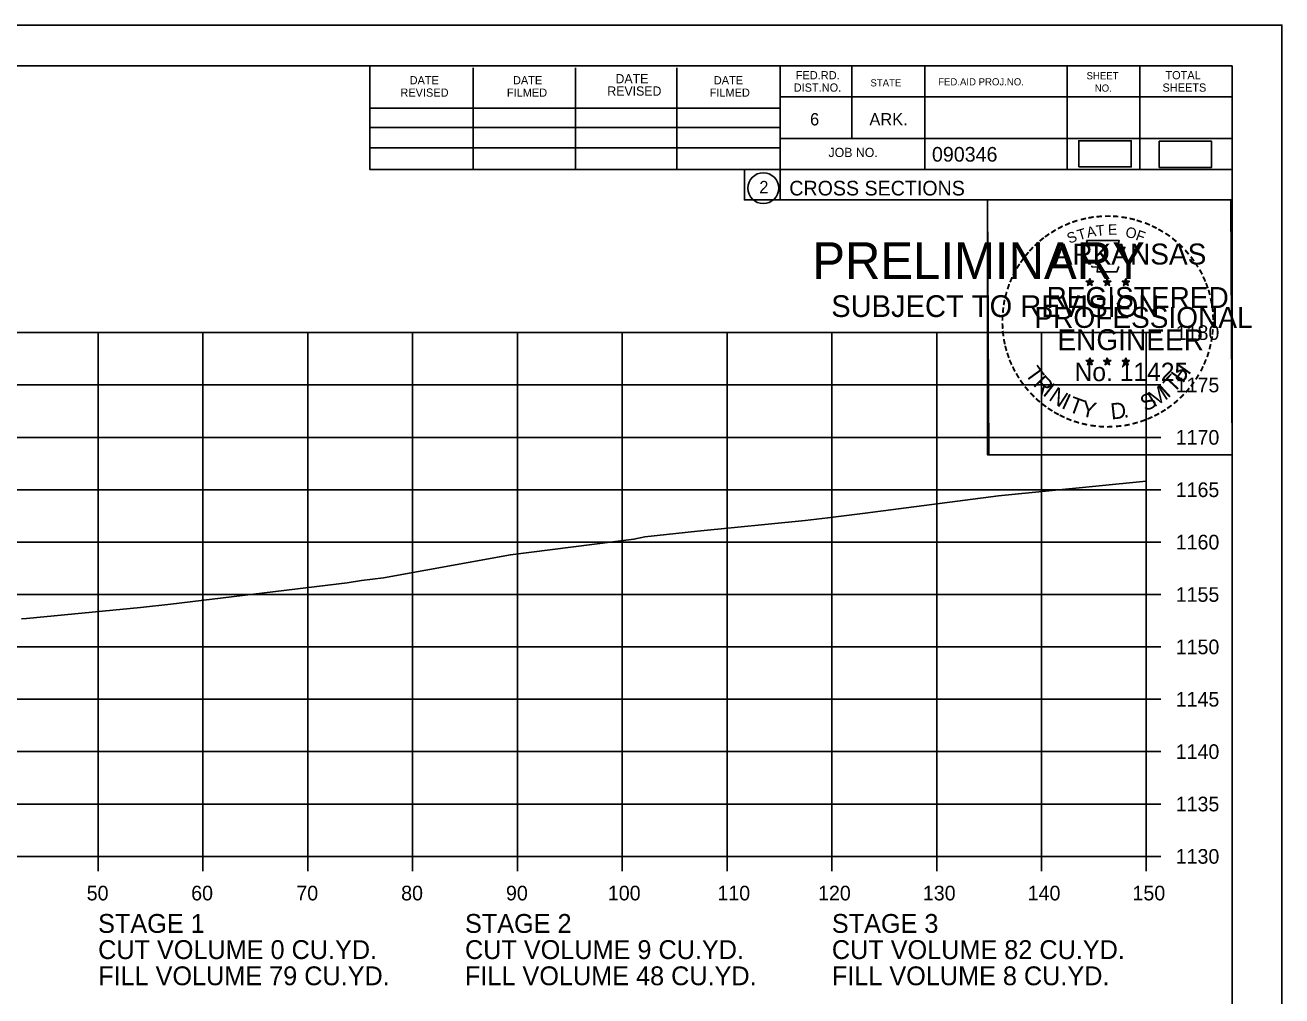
# Model space of a CAD drawing. Extents: x 1368971 to 1374497, y 378717 to 381839.
# Drawn here: x 1371095.7 to 1371215.6, y 379264.4 to 379357.1 of the extents above; entities that cross this region are included whole.
import ezdxf

# ---------------------------------------------------------------- set-up
doc = ezdxf.new("R2010")
doc.units = 0
for name, color, linetype in [('R_Axis', 7, 'Continuous'), ('R_Axis Annot', 7, 'Continuous'), ('R_Border', 7, 'Continuous'), ('R_Border PE', 7, 'Continuous'), ('R_Border Prem', 7, 'Continuous'), ('R_Exist Surface', 7, 'Continuous'), ('R_Grid', 7, 'Continuous'), ('R_No Plot', 7, 'Continuous'), ('R_Water', 7, 'Continuous')]:
    doc.layers.add(name, color=color, linetype=linetype)

msp = doc.modelspace()

# ---------------------------------------------------------------- linework, layer by layer
at = {"layer": 'R_Axis'}
for p, q in [((1371202.71, 379277.74), (1371202.71, 379327.74)), ((1371204.11, 379327.74), (1371202.71, 379327.74)), ((1371204.11, 379322.74), (1371202.71, 379322.74)), ((1371204.11, 379317.74), (1371202.71, 379317.74)), ((1371204.11, 379312.74), (1371202.71, 379312.74)), ((1371204.11, 379307.74), (1371202.71, 379307.74)), ((1371204.11, 379302.74), (1371202.71, 379302.74)), ((1371204.11, 379297.74), (1371202.71, 379297.74)), ((1371204.11, 379292.74), (1371202.71, 379292.74)), ((1371204.11, 379287.74), (1371202.71, 379287.74)), ((1371204.11, 379282.74), (1371202.71, 379282.74)), ((1370902.71, 379277.74), (1371202.71, 379277.74)), ((1371102.71, 379276.34), (1371102.71, 379277.74)), ((1371112.71, 379276.34), (1371112.71, 379277.74)), ((1371122.71, 379276.34), (1371122.71, 379277.74)), ((1371132.71, 379276.34), (1371132.71, 379277.74)), ((1371142.71, 379276.34), (1371142.71, 379277.74)), ((1371152.71, 379276.34), (1371152.71, 379277.74)), ((1371162.71, 379276.34), (1371162.71, 379277.74)), ((1371172.71, 379276.34), (1371172.71, 379277.74)), ((1371182.71, 379276.34), (1371182.71, 379277.74)), ((1371192.71, 379276.34), (1371192.71, 379277.74)), ((1371202.71, 379276.34), (1371202.71, 379277.74)), ((1371204.11, 379277.74), (1371202.71, 379277.74))]:
    msp.add_line(p, q, dxfattribs=at)
at = {"layer": 'R_Border'}
for p, q in [((1370894.71, 379353.2), (1371210.89, 379353.2)), ((1371128.63, 379343.32), (1371128.63, 379353.2)), ((1371138.49, 379343.32), (1371138.49, 379353)), ((1371148.25, 379343.32), (1371148.25, 379353)), ((1371157.93, 379343.32), (1371157.93, 379353)), ((1371167.79, 379353.2), (1371167.79, 379340.4)), ((1371174.63, 379353.2), (1371174.63, 379346.26)), ((1371181.57, 379353.2), (1371181.57, 379343.32)), ((1371195.15, 379353.2), (1371195.15, 379343.32)), ((1371202.09, 379353.2), (1371202.09, 379343.32)), ((1371210.89, 379147.74), (1371210.89, 379353.2)), ((1371210.89, 379350.26), (1371167.79, 379350.26)), ((1371210.89, 379350.28), (1371210.89, 379350.28)), ((1371128.63, 379349.18), (1371167.79, 379349.18)), ((1371128.63, 379347.32), (1371167.79, 379347.32)), ((1371210.89, 379346.26), (1371167.79, 379346.26)), ((1371170.75, 379346.26), (1371210.89, 379346.26)), ((1371128.63, 379343.32), (1371128.63, 379345.38)), ((1371128.63, 379345.38), (1371167.79, 379345.38)), ((1371210.89, 379343.32), (1371128.63, 379343.32)), ((1371167.79, 379340.4), (1371210.89, 379340.4))]:
    msp.add_line(p, q, dxfattribs=at)
msp.add_circle((1371166.17, 379341.53), 1.47, dxfattribs=at)
at = {"layer": 'R_Border PE'}
for p, q in [((1371196.97, 379332.65), (1371197.32, 379332.54)), ((1371196.97, 379332.65), (1371197.23, 379332.61)), ((1371196.97, 379332.65), (1371197.21, 379332.53)), ((1371197.11, 379332.24), (1371197.32, 379332.54)), ((1371197.11, 379332.24), (1371197.23, 379332.49)), ((1371197.11, 379332.24), (1371197.32, 379332.46)), ((1371197.32, 379332.91), (1371197.28, 379332.65)), ((1371197.32, 379332.54), (1371197.32, 379332.91)), ((1371197.32, 379332.91), (1371197.37, 379332.66)), ((1371197.67, 379332.65), (1371197.32, 379332.54)), ((1371197.54, 379332.24), (1371197.32, 379332.54)), ((1371197.54, 379332.24), (1371197.32, 379332.46)), ((1371197.67, 379332.65), (1371197.38, 379332.6)), ((1371197.54, 379332.24), (1371197.4, 379332.54)), ((1371197.67, 379332.65), (1371197.47, 379332.55)), ((1371198.64, 379332.65), (1371198.99, 379332.54)), ((1371198.64, 379332.65), (1371198.9, 379332.61)), ((1371198.64, 379332.65), (1371198.88, 379332.53)), ((1371198.78, 379332.24), (1371198.99, 379332.54)), ((1371198.78, 379332.24), (1371198.9, 379332.49)), ((1371198.78, 379332.24), (1371198.99, 379332.46)), ((1371198.99, 379332.91), (1371198.95, 379332.65)), ((1371198.99, 379332.54), (1371198.99, 379332.91)), ((1371198.99, 379332.91), (1371199.04, 379332.66)), ((1371199.34, 379332.65), (1371198.99, 379332.54)), ((1371199.21, 379332.24), (1371198.99, 379332.54)), ((1371199.21, 379332.24), (1371198.99, 379332.46)), ((1371199.34, 379332.65), (1371199.05, 379332.6)), ((1371199.21, 379332.24), (1371199.07, 379332.54)), ((1371199.34, 379332.65), (1371199.14, 379332.55)), ((1371200.41, 379332.64), (1371200.76, 379332.53)), ((1371200.41, 379332.64), (1371200.66, 379332.6)), ((1371200.41, 379332.64), (1371200.64, 379332.52)), ((1371200.54, 379332.23), (1371200.76, 379332.53)), ((1371200.54, 379332.23), (1371200.67, 379332.48)), ((1371200.54, 379332.23), (1371200.75, 379332.45)), ((1371200.76, 379332.89), (1371200.72, 379332.64)), ((1371200.97, 379332.23), (1371200.75, 379332.45)), ((1371200.76, 379332.53), (1371200.76, 379332.89)), ((1371200.76, 379332.89), (1371200.81, 379332.64)), ((1371201.1, 379332.64), (1371200.76, 379332.53)), ((1371200.97, 379332.23), (1371200.76, 379332.53)), ((1371201.1, 379332.64), (1371200.82, 379332.59)), ((1371200.97, 379332.23), (1371200.83, 379332.52)), ((1371201.1, 379332.64), (1371200.9, 379332.54)), ((1371196.97, 379325.08), (1371197.32, 379324.97)), ((1371196.97, 379325.08), (1371197.22, 379325.03)), ((1371196.97, 379325.08), (1371197.21, 379324.96)), ((1371197.1, 379324.67), (1371197.32, 379324.97)), ((1371197.1, 379324.67), (1371197.23, 379324.92)), ((1371197.1, 379324.67), (1371197.32, 379324.89)), ((1371197.32, 379325.33), (1371197.28, 379325.08)), ((1371197.32, 379324.97), (1371197.32, 379325.33)), ((1371197.32, 379325.33), (1371197.37, 379325.08)), ((1371197.67, 379325.08), (1371197.32, 379324.97)), ((1371197.53, 379324.67), (1371197.32, 379324.97)), ((1371197.53, 379324.67), (1371197.32, 379324.89)), ((1371197.67, 379325.08), (1371197.38, 379325.03)), ((1371197.53, 379324.67), (1371197.39, 379324.96)), ((1371197.67, 379325.08), (1371197.46, 379324.98)), ((1371198.64, 379325.08), (1371198.99, 379324.97)), ((1371198.64, 379325.08), (1371198.89, 379325.03)), ((1371198.64, 379325.08), (1371198.88, 379324.96)), ((1371198.77, 379324.67), (1371198.99, 379324.97)), ((1371198.77, 379324.67), (1371198.9, 379324.92)), ((1371198.77, 379324.67), (1371198.99, 379324.89)), ((1371198.99, 379325.33), (1371198.95, 379325.08)), ((1371198.99, 379324.97), (1371198.99, 379325.33)), ((1371198.99, 379325.33), (1371199.04, 379325.08)), ((1371199.33, 379325.08), (1371198.99, 379324.97)), ((1371199.2, 379324.67), (1371198.99, 379324.97)), ((1371199.2, 379324.67), (1371198.99, 379324.89)), ((1371199.33, 379325.08), (1371199.05, 379325.03)), ((1371199.2, 379324.67), (1371199.06, 379324.96)), ((1371199.33, 379325.08), (1371199.13, 379324.98)), ((1371200.41, 379325.07), (1371200.75, 379324.96)), ((1371200.41, 379325.07), (1371200.66, 379325.02)), ((1371200.41, 379325.07), (1371200.64, 379324.95)), ((1371200.54, 379324.66), (1371200.75, 379324.96)), ((1371200.54, 379324.66), (1371200.66, 379324.91)), ((1371200.54, 379324.66), (1371200.75, 379324.88)), ((1371200.75, 379325.32), (1371200.71, 379325.07)), ((1371200.75, 379324.96), (1371200.75, 379325.32)), ((1371200.75, 379325.32), (1371200.8, 379325.07)), ((1371201.1, 379325.07), (1371200.75, 379324.96)), ((1371200.97, 379324.66), (1371200.75, 379324.96)), ((1371200.97, 379324.66), (1371200.75, 379324.88)), ((1371201.1, 379325.07), (1371200.82, 379325.02)), ((1371200.97, 379324.66), (1371200.83, 379324.95)), ((1371201.1, 379325.07), (1371200.9, 379324.97))]:
    msp.add_line(p, q, dxfattribs=at)
for points in [[(1371197.01, 379336.53), (1371197.28, 379335.7)], [(1371200.53, 379335.61), (1371200.67, 379335.89), (1371199.98, 379335.87), (1371200.13, 379336.53), (1371197.01, 379336.53)], [(1371197.51, 379334.11), (1371197.51, 379334.02), (1371198.07, 379334), (1371198.02, 379333.53), (1371199.89, 379333.53), (1371200.09, 379334.06)], [(1371197.32, 379332.91), (1371197.54, 379332.24), (1371196.97, 379332.65), (1371197.67, 379332.65), (1371197.11, 379332.24), (1371197.32, 379332.91)], [(1371198.99, 379332.91), (1371199.21, 379332.24), (1371198.64, 379332.65), (1371199.34, 379332.65), (1371198.78, 379332.24), (1371198.99, 379332.91)], [(1371200.76, 379332.89), (1371200.97, 379332.23), (1371200.41, 379332.64), (1371201.1, 379332.64), (1371200.54, 379332.23), (1371200.76, 379332.89)], [(1371197.32, 379325.33), (1371197.53, 379324.67), (1371196.97, 379325.08), (1371197.67, 379325.08), (1371197.1, 379324.67), (1371197.32, 379325.33)], [(1371198.99, 379325.33), (1371199.2, 379324.67), (1371198.64, 379325.08), (1371199.33, 379325.08), (1371198.77, 379324.67), (1371198.99, 379325.33)], [(1371200.75, 379325.32), (1371200.97, 379324.66), (1371200.41, 379325.07), (1371201.1, 379325.07), (1371200.54, 379324.66), (1371200.75, 379325.32)]]:
    msp.add_lwpolyline(points, dxfattribs=at)
for centre, radius in [((1371197.32, 379332.54), 0.172), ((1371197.32, 379332.54), 0.145), ((1371197.32, 379332.54), 0.116), ((1371197.32, 379332.54), 0.0991), ((1371197.32, 379332.54), 0.0747), ((1371197.32, 379332.54), 0.0495), ((1371197.32, 379332.54), 0.0296), ((1371198.99, 379332.54), 0.172), ((1371198.99, 379332.54), 0.145), ((1371198.99, 379332.54), 0.116), ((1371198.99, 379332.54), 0.0991), ((1371198.99, 379332.54), 0.0747), ((1371198.99, 379332.54), 0.0495), ((1371198.99, 379332.54), 0.0296), ((1371200.76, 379332.53), 0.172), ((1371200.76, 379332.53), 0.145), ((1371200.76, 379332.53), 0.116), ((1371200.76, 379332.53), 0.0991), ((1371200.76, 379332.53), 0.0747), ((1371200.76, 379332.53), 0.0495), ((1371200.76, 379332.53), 0.0296), ((1371197.32, 379324.97), 0.172), ((1371197.32, 379324.97), 0.145), ((1371197.32, 379324.97), 0.116), ((1371197.32, 379324.97), 0.0991), ((1371197.32, 379324.97), 0.0747), ((1371197.32, 379324.97), 0.0495), ((1371197.32, 379324.97), 0.0296), ((1371198.99, 379324.97), 0.172), ((1371198.99, 379324.97), 0.145), ((1371198.99, 379324.97), 0.116), ((1371198.99, 379324.97), 0.0991), ((1371198.99, 379324.97), 0.0747), ((1371198.99, 379324.97), 0.0495), ((1371198.99, 379324.97), 0.0296), ((1371200.75, 379324.96), 0.172), ((1371200.75, 379324.96), 0.145), ((1371200.75, 379324.96), 0.116), ((1371200.75, 379324.96), 0.0991), ((1371200.75, 379324.96), 0.0747), ((1371200.75, 379324.96), 0.0495), ((1371200.75, 379324.96), 0.0296)]:
    msp.add_circle(centre, radius, dxfattribs=at)
at = {"layer": 'R_Exist Surface'}
msp.add_lwpolyline([(1371095.39, 379300.42), (1371095.87, 379300.46), (1371106.75, 379301.49), (1371109.64, 379301.83), (1371126.48, 379303.86), (1371127.85, 379304.07), (1371129.94, 379304.34), (1371142.05, 379306.54), (1371153.82, 379308.02), (1371154.88, 379308.24), (1371159.88, 379308.78), (1371170.17, 379309.8), (1371172.32, 379310.06), (1371175.9, 379310.5), (1371188.62, 379312.16), (1371202.71, 379313.57)], dxfattribs=at)
at = {"layer": 'R_Grid'}
for p, q in [((1370902.71, 379327.74), (1371202.71, 379327.74)), ((1371102.71, 379277.74), (1371102.71, 379327.74)), ((1371112.71, 379277.74), (1371112.71, 379327.74)), ((1371122.71, 379277.74), (1371122.71, 379327.74)), ((1371132.71, 379277.74), (1371132.71, 379327.74)), ((1371142.71, 379277.74), (1371142.71, 379327.74)), ((1371152.71, 379277.74), (1371152.71, 379327.74)), ((1371162.71, 379277.74), (1371162.71, 379327.74)), ((1371172.71, 379277.74), (1371172.71, 379327.74)), ((1371182.71, 379277.74), (1371182.71, 379327.74)), ((1371192.71, 379277.74), (1371192.71, 379327.74)), ((1371202.71, 379277.74), (1371202.71, 379327.74)), ((1370902.71, 379322.74), (1371202.71, 379322.74)), ((1370902.71, 379317.74), (1371202.71, 379317.74)), ((1370902.71, 379312.74), (1371202.71, 379312.74)), ((1370902.71, 379307.74), (1371202.71, 379307.74)), ((1370902.71, 379302.74), (1371202.71, 379302.74)), ((1370902.71, 379297.74), (1371202.71, 379297.74)), ((1370902.71, 379292.74), (1371202.71, 379292.74)), ((1370902.71, 379287.74), (1371202.71, 379287.74)), ((1370902.71, 379282.74), (1371202.71, 379282.74)), ((1370902.71, 379277.74), (1371202.71, 379277.74))]:
    msp.add_line(p, q, dxfattribs=at)
at = {"layer": 'R_No Plot'}
for p, q in [((1370882.31, 379357.09), (1371215.64, 379357.09)), ((1371186.92, 379317.94), (1371186.92, 379317.94))]:
    msp.add_line(p, q, dxfattribs=at)
for points in [[(1370882.3, 379357.09), (1371215.64, 379357.09), (1371215.64, 379143.75), (1370882.3, 379143.75)], [(1371128.63, 379353.2), (1371128.63, 379343.32), (1371164.36, 379343.32), (1371164.36, 379340.4), (1371187.56, 379340.4), (1371187.56, 379316.07), (1371210.89, 379316.07), (1371210.89, 379147.74), (1370894.71, 379147.74), (1370894.71, 379353.2)], [(1371187.56, 379340.4), (1371210.77, 379340.4), (1371210.89, 379316.07), (1371187.68, 379316.07)]]:
    msp.add_lwpolyline(points, close=True, dxfattribs=at)
at = {"layer": 'R_Water'}
for points in [[(1371196.27, 379343.55), (1371201.27, 379343.55), (1371201.27, 379346.05), (1371196.27, 379346.05)], [(1371203.94, 379343.51), (1371208.94, 379343.51), (1371208.94, 379346.01), (1371203.94, 379346.01)]]:
    msp.add_lwpolyline(points, close=True, dxfattribs=at)

# ---------------------------------------------------------------- texts
at = {"layer": 'R_Axis Annot'}
for s, height, p in [('1180', 1.4, (1371205.51, 379327.04)), ('1175', 1.4, (1371205.51, 379322.04)), ('1170', 1.4, (1371205.51, 379317.04)), ('1165', 1.4, (1371205.51, 379312.04)), ('1160', 1.4, (1371205.51, 379307.04)), ('1155', 1.4, (1371205.51, 379302.04)), ('1150', 1.4, (1371205.51, 379297.04)), ('1145', 1.4, (1371205.51, 379292.04)), ('1140', 1.4, (1371205.51, 379287.04)), ('1135', 1.4, (1371205.51, 379282.04)), ('1130', 1.4, (1371205.51, 379277.04)), ('50', 1.4, (1371101.62, 379273.54)), ('60', 1.4, (1371111.59, 379273.54)), ('70', 1.4, (1371121.62, 379273.54)), ('80', 1.4, (1371131.62, 379273.54)), ('90', 1.4, (1371141.62, 379273.54)), ('100', 1.4, (1371151.34, 379273.54)), ('110', 1.4, (1371161.79, 379273.54)), ('120', 1.4, (1371171.39, 379273.54)), ('130', 1.4, (1371181.39, 379273.54)), ('140', 1.4, (1371191.39, 379273.54)), ('150', 1.4, (1371201.39, 379273.54)), ('STAGE 1', 1.8, (1371102.71, 379270.44)), ('STAGE 2', 1.8, (1371137.71, 379270.44)), ('STAGE 3', 1.8, (1371172.71, 379270.44)), ('CUT VOLUME 0 CU.YD.', 1.8, (1371102.71, 379267.94)), ('CUT VOLUME 9 CU.YD.', 1.8, (1371137.71, 379267.94)), ('CUT VOLUME 82 CU.YD.', 1.8, (1371172.71, 379267.94)), ('FILL VOLUME 79 CU.YD.', 1.8, (1371102.71, 379265.44)), ('FILL VOLUME 48 CU.YD.', 1.8, (1371137.71, 379265.44)), ('FILL VOLUME 8 CU.YD.', 1.8, (1371172.71, 379265.44))]:
    msp.add_text(s, height=height, dxfattribs=at).set_placement(p)
at = {"layer": 'R_Border'}
for s, height, p in [('DATE', 0.782, (1371132.43, 379351.44)), ('DATE', 0.782, (1371142.29, 379351.44)), ('DATE', 0.879, (1371152.07, 379351.54)), ('DATE', 0.782, (1371161.45, 379351.44)), ('FED.RD.', 0.782, (1371169.27, 379351.92)), ('SHEET', 0.684, (1371197.01, 379351.92)), ('TOTAL', 0.782, (1371204.53, 379351.92)), ('REVISED', 0.782, (1371131.55, 379350.26)), ('FILMED', 0.782, (1371141.71, 379350.26)), ('REVISED', 0.879, (1371151.29, 379350.36)), ('FILMED', 0.782, (1371161.05, 379350.26)), ('DIST.NO.', 0.782, (1371169.07, 379350.74)), ('STATE', 0.684, (1371176.39, 379351.24)), ('FED.AID PROJ.NO.', 0.684, (1371182.85, 379351.34)), ('NO.', 0.684, (1371197.79, 379350.74)), ('SHEETS', 0.782, (1371204.25, 379350.74)), ('6', 1.17, (1371170.63, 379347.52)), ('ARK.', 1.172, (1371176.29, 379347.52)), ('JOB NO.', 0.879, (1371172.39, 379344.5)), ('2', 1.17, (1371165.79, 379341.05)), ('CROSS SECTIONS', 1.4, (1371168.65, 379340.83))]:
    msp.add_text(s, height=height, dxfattribs=at).set_placement(p)
msp.add_text('090346', height=1.4, rotation=360, dxfattribs=at).set_placement((1371182.26, 379344.06))
at = {"layer": 'R_Border PE'}
for s, height, rotation, p in [('-', 1.6, 28.7918, (1371194.49, 379337.07)), ('-', 1.6, 24.3072, (1371195.13, 379337.39)), ('-', 1.6, 19.1761, (1371195.76, 379337.66)), ('-', 1.6, 13.6301, (1371196.51, 379337.9)), ('A', 1, 11.2132, (1371197.11, 379336.79)), ('-', 1.6, 10.2193, (1371197.19, 379338.06)), ('T', 1, 6.0228, (1371197.96, 379336.96)), ('-', 1.6, 5.8968, (1371197.92, 379338.17)), ('-', 1.6, 0.1862, (1371198.69, 379338.24)), ('E', 1, 0.8323, (1371199.06, 379337.07)), ('-', 1.6, 357.743, (1371199.41, 379338.23)), ('-', 1.6, 352.1617, (1371200.16, 379338.17)), ('-', 1.6, 347.2049, (1371200.88, 379338.06)), ('-', 1.6, 342.3362, (1371201.51, 379337.9)), ('-', 1.6, 337.8551, (1371202.25, 379337.68)), ('-', 1.6, 334.1211, (1371202.88, 379337.41)), ('-', 1.6, 38.9507, (1371192.84, 379335.93)), ('-', 1.6, 36.2317, (1371193.32, 379336.31)), ('-', 1.6, 34.0636, (1371193.9, 379336.7)), ('S', 1, 21.594, (1371195.37, 379336.21)), ('T', 1, 16.4036, (1371196.28, 379336.54)), ('O', 1, 350.4515, (1371200.67, 379336.86)), ('F', 1, 340.0707, (1371201.62, 379336.63)), ('-', 1.6, 329.6409, (1371203.46, 379337.13)), ('-', 1.6, 325.8627, (1371204.1, 379336.77)), ('-', 1.6, 320.5297, (1371204.71, 379336.34)), ('-', 1.6, 50.6142, (1371191.56, 379334.55)), ('-', 1.6, 48.423, (1371191.96, 379335.03)), ('-', 1.6, 42.9622, (1371192.41, 379335.51)), ('-', 1.6, 315.5786, (1371205.31, 379335.85)), ('-', 1.6, 309.8797, (1371205.88, 379335.3)), ('-', 1.6, 58.0706, (1371190.82, 379333.45)), ('-', 1.6, 54.2325, (1371191.15, 379333.98)), ('-', 1.6, 306.6522, (1371206.4, 379334.7)), ('-', 1.4, 303.6753, (1371206.89, 379334.13)), ('-', 1.6, 67.7743, (1371190.25, 379332.23)), ('-', 1.6, 62.8713, (1371190.51, 379332.84)), ('-', 1.6, 299.6684, (1371207.21, 379333.53)), ('-', 1.6, 294.6628, (1371207.53, 379332.91)), ('-', 1.6, 72.3945, (1371190.03, 379331.6)), ('-', 1.6, 290.5728, (1371207.79, 379332.34)), ('-', 1.6, 285.1233, (1371208.02, 379331.76)), ('-', 1.6, 81.2013, (1371189.7, 379330.17)), ('-', 1.6, 75.461, (1371189.83, 379330.88)), ('-', 1.6, 280.5493, (1371208.22, 379331.01)), ('-', 1.6, 85.1863, (1371189.63, 379329.48)), ('-', 1.6, 276.5962, (1371208.38, 379330.25)), ('-', 1.6, 274.3301, (1371208.44, 379329.52)), ('-', 1.6, 94.1959, (1371189.64, 379328.05)), ('-', 1.6, 89.0622, (1371189.6, 379328.78)), ('-', 1.6, 269.9407, (1371208.48, 379328.89)), ('-', 1.6, 98.9479, (1371189.71, 379327.39)), ('-', 1.6, 101.7149, (1371189.84, 379326.65)), ('-', 1.6, 260.9953, (1371208.39, 379327.57)), ('-', 1.6, 263.5172, (1371208.46, 379328.23)), ('-', 1.6, 105.4578, (1371190, 379326.06)), ('-', 1.6, 109.0874, (1371190.22, 379325.43)), ('-', 1.6, 252.8681, (1371208.1, 379326.17)), ('-', 1.6, 255.7626, (1371208.28, 379326.89)), ('-', 1.6, 114.0643, (1371190.47, 379324.83)), ('T', 1.54, 306.0406, (1371191.08, 379323.81)), ('H', 1.54, 54.6088, (1371206.2, 379322.84)), ('-', 1.6, 247.8887, (1371207.87, 379325.5)), ('-', 1.6, 115.7288, (1371190.78, 379324.21)), ('-', 1.6, 120.4471, (1371191.14, 379323.63)), ('R', 1.54, 314.005, (1371191.84, 379322.76)), ('T', 1.54, 46.6444, (1371205.31, 379321.9)), ('-', 1.6, 239.0712, (1371207.22, 379324.12)), ('-', 1.6, 244.6197, (1371207.61, 379324.87)), ('-', 1.6, 125.8934, (1371191.54, 379323.07)), ('-', 1.6, 130.7181, (1371192, 379322.52)), ('I', 1.54, 321.9694, (1371192.74, 379321.83)), ('N', 1.54, 326.5002, (1371193.31, 379321.36)), ('M', 1.54, 32.6563, (1371203.46, 379320.57)), ('I', 1.54, 42.1136, (1371204.75, 379321.42)), ('-', 1.6, 231.2538, (1371206.39, 379322.9)), ('-', 1.6, 233.8452, (1371206.82, 379323.47)), ('-', 1.6, 134.2238, (1371192.52, 379321.97)), ('-', 1.6, 138.9338, (1371193.04, 379321.51)), ('I', 1.54, 335.3603, (1371194.52, 379320.57)), ('T', 1.54, 339.8912, (1371195.18, 379320.24)), ('Y', 1.54, 347.8556, (1371196.39, 379319.8)), ('D', 1.54, 6.3969, (1371199.38, 379319.44)), ('S', 1.54, 26.9312, (1371202.62, 379320.17)), ('-', 1.6, 221.0851, (1371205.39, 379321.83)), ('-', 1.6, 225.7653, (1371205.91, 379322.34)), ('-', 1.6, 144.6463, (1371193.6, 379321.1)), ('-', 1.6, 148.0898, (1371194.16, 379320.73)), ('-', 1.6, 151.5704, (1371194.74, 379320.4)), ('-', 1.6, 154.6002, (1371195.26, 379320.16)), ('.', 1.54, 13.7642, (1371200.57, 379319.57)), ('-', 1.6, 207.3568, (1371203.74, 379320.62)), ('-', 1.6, 212.2491, (1371204.3, 379320.97)), ('-', 1.6, 215.7363, (1371204.84, 379321.36)), ('-', 1.6, 158.5612, (1371195.88, 379319.9)), ('-', 1.6, 162.7983, (1371196.57, 379319.69)), ('-', 1.6, 167.5555, (1371197.29, 379319.53)), ('-', 1.6, 173.1155, (1371198.06, 379319.42)), ('-', 1.6, 176.5183, (1371198.81, 379319.36)), ('-', 1.6, 181.5918, (1371199.55, 379319.38)), ('-', 1.6, 185.8167, (1371200.36, 379319.46)), ('-', 1.6, 191.2858, (1371201.1, 379319.59)), ('-', 1.6, 195.4743, (1371201.82, 379319.79)), ('-', 1.6, 200.7184, (1371202.5, 379320.03)), ('-', 1.6, 204.2516, (1371203.12, 379320.3))]:
    msp.add_text(s, height=height, rotation=rotation, dxfattribs=at).set_placement(p)
for s, height, p in [('ARKANSAS', 2, (1371193.87, 379334.24)), ('REGISTERED', 2, (1371193.19, 379330.09)), ('DWB', 0.01, (1371197.31, 379332.54)), ('DWB', 0.01, (1371198.98, 379332.54)), ('DWB', 0.01, (1371200.74, 379332.53)), ('PROFESSIONAL', 2, (1371192.04, 379328.19)), ('ENGINEER', 2, (1371194.23, 379326.06)), ('No. 11425', 1.757, (1371195.86, 379323.11)), ('DWB', 0.01, (1371197.31, 379324.96)), ('DWB', 0.01, (1371198.97, 379324.96)), ('DWB', 0.01, (1371200.74, 379324.95))]:
    msp.add_text(s, height=height, dxfattribs=at).set_placement(p)
at = {"layer": 'R_Border Prem'}
for s, height, p in [('PRELIMINARY', 3.5, (1371170.84, 379332.86)), ('DWB', 0.01, (1371171.59, 379334.71)), ('SUBJECT TO REVISION', 2.0751, (1371172.65, 379329.23))]:
    msp.add_text(s, height=height, dxfattribs=at).set_placement(p)

doc.saveas('drawing.dxf')
